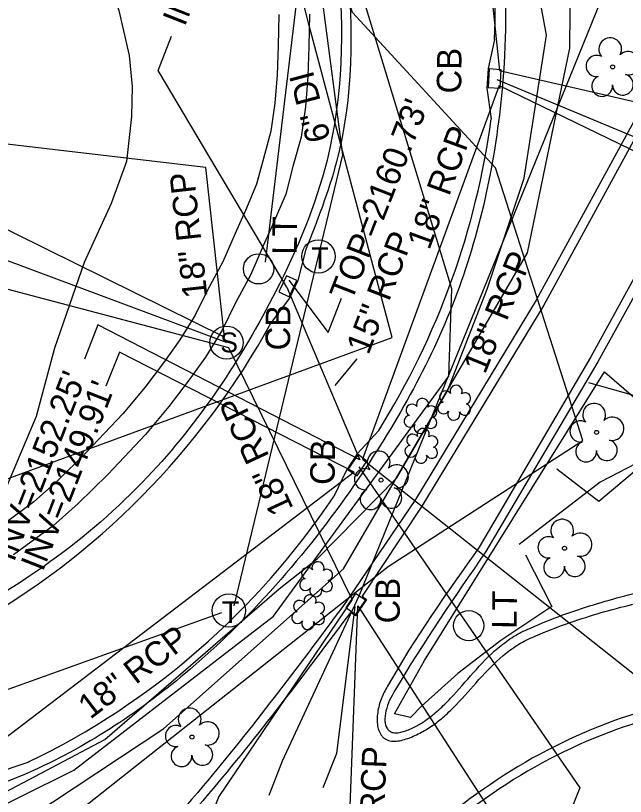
# Model space of a CAD drawing. Extents: x 945964 to 948456, y 631061 to 636061.
# Drawn here: x 946548.6 to 946648, y 632741.7 to 632869 of the extents above; entities that cross this region are included whole.
import ezdxf

# ---------------------------------------------------------------- set-up
doc = ezdxf.new("R2010")
doc.units = 0
for name, color, linetype in [('Exist Roads Curbs', 7, 'Continuous'), ('Exist Roads EOP', 7, 'Continuous'), ('Exist Roads EOP Other', 7, 'Continuous'), ('Exist Structure Minor Catch Basin', 7, 'Continuous'), ('Exist Structure Minor Catch Basin Text', 7, 'Continuous'), ('Exist Structure Minor Catch Basin Top Elevation', 7, 'Continuous'), ('Exist Structure Minor Pipes RCP 15 Inch', 7, 'Continuous'), ('Exist Structure Minor Pipes RCP 15 Inch Invert', 7, 'Continuous'), ('Exist Structure Minor Pipes RCP 15 Inch Leader', 7, 'Continuous'), ('Exist Structure Minor Pipes RCP 15 Inch Text', 7, 'Continuous'), ('Exist Structure Minor Pipes RCP 18 Inch', 7, 'Continuous'), ('Exist Structure Minor Pipes RCP 18 Inch Invert', 7, 'Continuous'), ('Exist Structure Minor Pipes RCP 18 Inch Text', 7, 'Continuous'), ('Exist Structure Minor Pipes RCP 24 Inch', 7, 'Continuous'), ('Exist Structure Minor Pipes RCP 24 Inch Invert', 7, 'Continuous'), ('Exist Structure Minor Pipes RCP 24 Inch Text', 7, 'Continuous'), ('Exist Structure Minor Storm Sewer Manhole CELL', 7, 'Continuous'), ('Exist Structure Minor Storm Sewer Manhole Top Elevation', 7, 'Continuous'), ('Exist Utilities Gas UG Line SUE', 7, 'Continuous'), ('Exist Utilities Other Pole CELL', 7, 'Continuous'), ('Exist Utilities Other Pole Text', 7, 'Continuous'), ('Exist Utilities Power UG Cable SUE', 7, 'Continuous'), ('Exist Utilities Telephone Manhole CELL', 7, 'Continuous'), ('Exist Utilities Telephone UG Cable SUE', 7, 'Continuous'), ('Exist Utilities Telephone UG FO SUE', 7, 'Continuous'), ('Exist Utilities Water UG Line SUE', 7, 'Continuous'), ('Exist Utilities Water UG Line SUE Text', 7, 'Continuous'), ('Exist Vegetation Hedge Row', 7, 'Continuous'), ('Exist Vegetation Shrub CELL', 7, 'Continuous'), ('Exist Vegetation Tree CELL', 7, 'Continuous')]:
    doc.layers.add(name, color=color, linetype=linetype)

# ---------------------------------------------------------------- blocks, each defined once
blk = doc.blocks.new('EXIST UTILITIES TELEPHONE MANHOLE')
at = {"layer": 'Exist Utilities Telephone Manhole CELL'}
blk.add_circle((0.0001, 0), 0.0543, dxfattribs=at)
blk.add_text('T', height=0.07, dxfattribs=at).set_placement((-0.0234, -0.0401))
blk = doc.blocks.new('EXIST STRUCTURE MINOR STORM SEWER MANHOLE')
at = {"layer": 'Exist Structure Minor Storm Sewer Manhole CELL'}
blk.add_circle((0, 0), 0.0539, dxfattribs=at)
blk.add_text('S', height=0.065, dxfattribs=at).set_placement((-0.0206, -0.032))
blk = doc.blocks.new('EXIST UTILITIES OTHER POLE')
at = {"layer": 'Exist Utilities Other Pole CELL'}
blk.add_circle((0, 0), 0.0493, dxfattribs=at)
blk = doc.blocks.new('EXIST VEGETATION TREE')
at = {"layer": 'Exist Vegetation Tree CELL'}
blk.add_line((0, 0), (0, 0), dxfattribs=at)
blk.add_circle((0, 0), 0.00652, dxfattribs=at)
for centre, radius, start, end in [((-0.0077, 0.0575), 0.0371, 330.1651, 219.7134), ((-0.0521, 0.0031), 0.0345, 62.6636, 279.3457), ((0.051, 0.0118), 0.038, 257.1011, 134.1999), ((0.0335, -0.058), 0.034, 181.2822, 74.56), ((-0.0341, -0.0624), 0.0338, 111.5671, 6.231)]:
    blk.add_arc(centre, radius, start, end, dxfattribs=at)
blk = doc.blocks.new('EXIST VEGETATION SHRUB')
at = {"layer": 'Exist Vegetation Shrub CELL'}
blk.add_line((0, 0), (0, 0), dxfattribs=at)
for centre, radius, start, end in [((0.0046, 0.0408), 0.0198, 334.8391, 200.4717), ((-0.0297, 0.0225), 0.0194, 35.8908, 245.4216), ((0.0334, 0.0174), 0.0186, 284.4567, 126.0861), ((-0.036, -0.0141), 0.0191, 95.1099, 327.9534), ((-0.0026, -0.0337), 0.0197, 151.2797, 21.387), ((0.0327, -0.0186), 0.0187, 204.9913, 73.4601)]:
    blk.add_arc(centre, radius, start, end, dxfattribs=at)

msp = doc.modelspace()

# ---------------------------------------------------------------- linework, layer by layer
at = {"layer": 'Exist Roads Curbs'}
for points in [[(946693.12, 632932.57), (946672.41, 632894.22), (946653.87, 632859.98), (946633.42, 632822.61), (946613.78, 632790.11), (946601.93, 632772.67)], [(946704.93, 632924.5), (946685.15, 632888.17), (946665.42, 632852.23), (946643.52, 632812.55), (946625.23, 632781.62)]]:
    msp.add_lwpolyline(points, dxfattribs=at)
for points in [[(946597.91, 632894.22), (946599.24, 632888.62), (946600.27, 632883.63), (946601.11, 632877.34), (946599.35, 632845.41), (946591, 632824.04), (946570.08, 632793.78), (946536.06, 632769.16), (946491.19, 632754.39)], [(946627.3, 632885.56), (946628.01, 632879.17), (946627.89, 632857.01), (946620.51, 632823.66), (946604.53, 632793.59), (946576.99, 632762.41), (946551.48, 632745.94), (946527.29, 632737.67)], [(946625.23, 632781.62), (946610.39, 632758.96), (946609.55, 632757.41), (946608.96, 632755.65), (946608.8, 632753.95), (946608.95, 632753.22), (946609.09, 632752.9), (946609.29, 632752.61), (946609.82, 632752.22), (946610.51, 632752.09), (946612.19, 632752.42), (946613.97, 632753.22), (946615.47, 632754.15), (946617.55, 632755.82), (946619.49, 632757.73), (946623.22, 632761.9), (946627.2, 632765.89), (946629.47, 632767.58), (946630.7, 632768.31), (946632, 632768.94), (946642.15, 632772.77), (946652.39, 632775.41), (946662.64, 632776.68), (946667.74, 632776.75), (946672.82, 632776.41), (946681.32, 632775.38), (946689.91, 632773.88), (946706.28, 632768.36)], [(946601.93, 632772.67), (946579.15, 632743.42), (946547.53, 632710.06), (946519.46, 632682.69), (946496.47, 632656.95), (946474.49, 632624.89), (946453.03, 632584.16), (946438.45, 632541.43), (946430.15, 632490.73), (946428.83, 632457.38), (946430.2, 632433.68), (946432.57, 632412.52), (946425.74, 632395.61), (946417.04, 632384.69)], [(946703.61, 632750.53), (946691.95, 632754.59), (946652.91, 632754.59), (946615.96, 632734.07), (946602.97, 632720.97)]]:
    msp.add_spline(points, degree=3, dxfattribs=at)
at = {"layer": 'Exist Roads EOP'}
for points in [[(946694.36, 632931.72), (946674.23, 632894.43), (946655.11, 632859.22), (946634.68, 632821.78), (946614.79, 632789.02), (946605.08, 632774.36), (946605.81, 632773.79), (946604.02, 632771.14), (946603.2, 632771.71)], [(946703.67, 632925.27), (946683.74, 632888.72), (946664.03, 632852.86), (946642.37, 632813.34), (946624.15, 632782.33)], [(946457.98, 632885.59), (946482.87, 632893.93), (946508.17, 632902.23), (946536.62, 632910.93), (946551.72, 632915.33), (946555.91, 632900.49), (946561.96, 632880.62), (946565.43, 632869.8), (946567.1, 632862.49), (946567.6, 632857.42), (946567.48, 632852.56), (946566.64, 632845.18), (946564.18, 632838.33), (946559.78, 632828.76), (946554.94, 632814.79), (946551.94, 632803.63), (946546.8, 632791.44), (946511.22, 632778.87), (946511.76, 632778.07)], [(946626.67, 632865.09), (946625.64, 632860.37), (946625.41, 632857.16), (946626.12, 632852.17)], [(946595.83, 632830.67), (946594.58, 632825.81), (946593.23, 632822.93), (946590.25, 632818.97)], [(946607.78, 632801.36), (946604.24, 632797.55), (946602.52, 632794.88), (946600.44, 632790.61)], [(946550.72, 632747.33), (946538.92, 632743.34), (946534.18, 632742.6), (946531.1, 632741.53), (946526.64, 632739.08), (946484.59, 632725.12), (946442.49, 632711.17), (946418.22, 632702.92), (946413.45, 632701.7), (946410.52, 632700.21), (946407.04, 632696.87)]]:
    msp.add_lwpolyline(points, dxfattribs=at)
for centre, major_axis, ratio, start_param, end_param in [((946521.95, 632870.4), (-28.49, 101.93), 0.989681, 4.392278, 4.612451), ((946499.58, 632869.18), (22.86, 125.76), 0.998818, 4.332709, 4.758512), ((946480.04, 632878.97), (64.38, 107.78), 0.999484, 4.187765, 4.752276), ((946496.16, 632860.27), (52.19, 114.07), 0.999763, 4.020815, 4.552566)]:
    msp.add_ellipse(centre, major_axis=major_axis, ratio=ratio, start_param=start_param, end_param=end_param, dxfattribs=at)
for points in [[(946594.47, 632909.72), (946599.36, 632894.61), (946602.51, 632877.57), (946600.9, 632845.17), (946595.83, 632830.67)], [(946624.15, 632782.33), (946609.23, 632759.71), (946608.22, 632757.71), (946607.61, 632755.41), (946607.6, 632753.2), (946607.89, 632752.24), (946608.12, 632751.82), (946608.41, 632751.44), (946609.15, 632750.93), (946610.07, 632750.73), (946612.24, 632751.08), (946614.5, 632752.05), (946616.43, 632753.2), (946618.49, 632754.81), (946620.42, 632756.67), (946624.12, 632760.76), (946628.07, 632764.68), (946630.3, 632766.33), (946631.51, 632767.03), (946632.8, 632767.64), (946642.79, 632771.3), (946652.87, 632773.83), (946662.95, 632775.06), (946667.97, 632775.12), (946672.96, 632774.79), (946681.21, 632773.78), (946689.52, 632772.36), (946705.43, 632767.12)], [(946603.2, 632771.71), (946580.04, 632742.14), (946547.72, 632708.15), (946520.62, 632681.67), (946497.88, 632656.28), (946475.52, 632623.93), (946454.54, 632583.75), (946439.95, 632540.86), (946431.6, 632490.76), (946430.35, 632457.42), (946431.68, 632434.16), (946433.99, 632412.2), (946427.3, 632395.46), (946417.68, 632383.18)], [(946704.35, 632751.9), (946692.58, 632755.93), (946652.6, 632756.06), (946615.44, 632735.47), (946601.95, 632722.05)]]:
    msp.add_spline(points, degree=3, dxfattribs=at)
at = {"layer": 'Exist Roads EOP Other'}
for points in [[(946591.48, 632869.16), (946591.37, 632864.07), (946591.21, 632859.31), (946590.84, 632854.68), (946590.21, 632850.16), (946588.97, 632845.67), (946587.87, 632841.52), (946586.05, 632837.21), (946584.37, 632833.47), (946582.37, 632828.84), (946579.93, 632824.33), (946577.88, 632820.13), (946575.37, 632816.12), (946572.67, 632812.37), (946569.64, 632808.37), (946566.04, 632804.05), (946560.11, 632797.76), (946555.37, 632793.12), (946551.55, 632789.72), (946545.4, 632785.22)], [(946596.48, 632869.19), (946596.37, 632863.94), (946596.21, 632859.03), (946595.82, 632854.13), (946595.12, 632849.14), (946593.79, 632844.36), (946592.62, 632839.9), (946590.64, 632835.21), (946588.94, 632831.45), (946586.87, 632826.65), (946584.38, 632822.04), (946582.25, 632817.7), (946579.53, 632813.33), (946576.69, 632809.4), (946573.55, 632805.26), (946569.78, 632800.73), (946563.68, 632794.26), (946558.78, 632789.47), (946554.7, 632785.83), (946548.24, 632781.1)]]:
    msp.add_lwpolyline(points, dxfattribs=at)
at = {"layer": 'Exist Structure Minor Catch Basin'}
for points in [[(946627.73, 632860.14), (946625.79, 632860.28), (946625.62, 632857.26), (946627.56, 632857.17), (946627.73, 632860.14)], [(946593.16, 632823.17), (946594.41, 632825.79), (946592.73, 632826.56), (946591.47, 632823.94), (946593.16, 632823.17)], [(946605.83, 632796.38), (946604.41, 632797.44), (946602.72, 632795), (946604.27, 632793.95), (946605.83, 632796.38)], [(946604.04, 632774.81), (946605.64, 632773.76), (946603.93, 632771.33), (946602.45, 632772.44), (946604.04, 632774.81)]]:
    msp.add_lwpolyline(points, dxfattribs=at)
at = {"layer": 'Exist Structure Minor Catch Basin Top Elevation'}
for points in [[(946627.05, 632858.57), (946677.64, 632837.47), (946679.83, 632843.05)], [(946593.12, 632825.88), (946599.54, 632817.32), (946601.72, 632822.91)], [(946604.53, 632795.45), (946640.54, 632743.13), (946638.35, 632737.54)], [(946603.88, 632772.68), (946600.87, 632748.71), (946598.69, 632743.13)]]:
    msp.add_lwpolyline(points, dxfattribs=at)
at = {"layer": 'Exist Structure Minor Pipes RCP 15 Inch'}
for p, q in [((946616.08, 632967.86), (946627.47, 632860.04)), ((946592.82, 632824.71), (946604.69, 632796.57))]:
    msp.add_line(p, q, dxfattribs=at)
at = {"layer": 'Exist Structure Minor Pipes RCP 15 Inch Invert'}
for points in [[(946592.82, 632824.71), (946571.81, 632860.05), (946573.99, 632865.63)], [(946627.47, 632860.04), (946674.38, 632849.22), (946676.56, 632854.8)], [(946604.69, 632796.57), (946562.01, 632818.58), (946559.82, 632812.99)]]:
    msp.add_lwpolyline(points, dxfattribs=at)
at = {"layer": 'Exist Structure Minor Pipes RCP 15 Inch Leader'}
msp.add_lwpolyline([(946600.68, 632808.71), (946604.27, 632813.04)], dxfattribs=at)
at = {"layer": 'Exist Structure Minor Pipes RCP 18 Inch'}
for p, q in [((946643.88, 632871.17), (946604.52, 632774.37)), ((946627.4, 632857.57), (946605.11, 632796.66)), ((946582.64, 632816.59), (946579.61, 632844.23)), ((946603.44, 632773.82), (946583.34, 632814.83)), ((946603.78, 632794.57), (946534.28, 632741.58))]:
    msp.add_line(p, q, dxfattribs=at)
at = {"layer": 'Exist Structure Minor Pipes RCP 18 Inch Invert'}
for points in [[(946627.4, 632857.57), (946682.33, 632830.97), (946684.52, 632836.56)], [(946579.61, 632844.23), (946531.84, 632849.81), (946534.03, 632855.4)], [(946582.64, 632816.59), (946524.34, 632845.34), (946526.52, 632850.93)], [(946583.34, 632814.83), (946538.89, 632826.58), (946536.7, 632821)], [(946603.78, 632794.57), (946565.5, 632814.15), (946563.31, 632808.56)], [(946605.11, 632796.66), (946650.51, 632760.75), (946652.7, 632766.34)], [(946604.52, 632774.37), (946592.03, 632747.46), (946589.84, 632741.88)], [(946603.44, 632773.82), (946581.7, 632741.69), (946579.51, 632736.11)]]:
    msp.add_lwpolyline(points, dxfattribs=at)
at = {"layer": 'Exist Structure Minor Pipes RCP 24 Inch'}
msp.add_line((946602.39, 632721.45), (946604.35, 632772.8), dxfattribs=at)
at = {"layer": 'Exist Structure Minor Pipes RCP 24 Inch Invert'}
msp.add_lwpolyline([(946604.35, 632772.8), (946629.94, 632733.19), (946627.75, 632727.61)], dxfattribs=at)
at = {"layer": 'Exist Structure Minor Storm Sewer Manhole Top Elevation'}
msp.add_lwpolyline([(946582.97, 632815.69), (946534.44, 632833.8), (946532.25, 632828.21)], dxfattribs=at)
at = {"layer": 'Exist Utilities Gas UG Line SUE'}
msp.add_lwpolyline([(946328.8, 632353.04), (946373.09, 632367.86), (946390.79, 632374.2), (946416.26, 632409.78), (946398.86, 632469.97), (946389.31, 632500.41), (946363.99, 632571.54), (946360.18, 632599.46), (946347.82, 632660.28), (946348.31, 632668.93), (946363.39, 632670.11), (946405.63, 632685.78), (946486.74, 632710.56), (946558.09, 632746.02), (946590.61, 632771.11), (946619.22, 632810.2), (946619.67, 632824.44), (946594.97, 632905.61)], dxfattribs=at)
at = {"layer": 'Exist Utilities Power UG Cable SUE'}
for points in [[(946360.13, 632660.61), (946366.34, 632669.16), (946406.95, 632683.52), (946473.64, 632704.64), (946529.01, 632723.91), (946572.73, 632752.79), (946602.05, 632778.83), (946632.04, 632830.29), (946638.92, 632863.65), (946639.32, 632905.11), (946627.59, 632976.28), (946631.01, 632982.04)], [(946358.83, 632671.87), (946409.81, 632694.19), (946491.07, 632719.59), (946512.34, 632726.76), (946527.94, 632732.44), (946563.12, 632750.98), (946591.54, 632775.57), (946597.73, 632780.43), (946610.71, 632793.64), (946619, 632807.83), (946625.48, 632824.38), (946631.48, 632842.49), (946635.14, 632865.8), (946629.47, 632896.55)], [(946600.04, 632887.1), (946597.45, 632875.52), (946594.48, 632872.38), (946589.25, 632828.78)]]:
    msp.add_lwpolyline(points, dxfattribs=at)
at = {"layer": 'Exist Utilities Telephone UG Cable SUE'}
for points in [[(946359.71, 632661.63), (946399.78, 632679.58), (946438.25, 632688.61), (946513.39, 632715.06), (946554.62, 632735.94), (946609.33, 632779.21), (946641.07, 632799.75), (946626.79, 632844.16), (946603.53, 632869.47), (946569.01, 632976.01), (946560.85, 632993.4), (946550.79, 632988.99)], [(946641.97, 632809.2), (946660.11, 632804.07), (946680.18, 632808.2), (946774.58, 632828.99), (946817.48, 632831.3), (946823.43, 632884.78), (946845.89, 632888.04), (946847.42, 632888.16), (946852.01, 632876.88), (946848.99, 632861.62)], [(946636.81, 632795.11), (946643.64, 632789.82), (946680.82, 632821.06), (946727, 632845.41), (946759.9, 632847.07), (946808.05, 632859.72), (946846.96, 632864.02), (946847.96, 632862.19)]]:
    msp.add_lwpolyline(points, dxfattribs=at)
at = {"layer": 'Exist Utilities Telephone UG FO SUE'}
for points in [[(946584.21, 632772.77), (946598.26, 632830.89), (946601.91, 632846.29), (946598.64, 632871.52), (946588.21, 632897.46), (946559.81, 632977.46), (946523.24, 633077.95), (946491.66, 633166.9), (946472.62, 633225.26)], [(946343.46, 632690.97), (946424.89, 632714.31), (946503.77, 632743.56), (946582.19, 632771.71)]]:
    msp.add_lwpolyline(points, dxfattribs=at)
at = {"layer": 'Exist Utilities Water UG Line SUE'}
msp.add_lwpolyline([(946450.51, 632206.48), (946434.39, 632257.32), (946406.99, 632342.82), (946396.29, 632375.97), (946378.9, 632423.81), (946365.5, 632463.34), (946339.7, 632545.71), (946360.27, 632568.18), (946378.23, 632596.81), (946392.83, 632624.5), (946375.23, 632673.95), (946369.96, 632698.61), (946371.67, 632730.29), (946403.03, 632742.7), (946539.78, 632790.77), (946609.96, 632816.5), (946596.43, 632867.38), (946587.53, 632902.31), (946563.28, 632978.1), (946529.52, 633075.74), (946498.27, 633161.68), (946472.52, 633239.25)], dxfattribs=at)
at = {"layer": 'Exist Vegetation Hedge Row'}
msp.add_lwpolyline([(946631.73, 632781.09), (946636.02, 632772.68), (946627.68, 632767.14), (946620.7, 632761.74), (946614.81, 632756.5), (946612.94, 632754.6), (946610.33, 632755.19), (946615.26, 632763.87), (946626.78, 632782.34), (946644.56, 632810.92), (946655.21, 632801.76), (946652.68, 632797.52), (946643.85, 632792.93), (946630.68, 632782.76)], dxfattribs=at)

# ---------------------------------------------------------------- block references
at = {"layer": 'Exist Structure Minor Storm Sewer Manhole CELL', "xscale": 50, "yscale": 50}
msp.add_blockref('EXIST STRUCTURE MINOR STORM SEWER MANHOLE', (946582.97, 632815.69), dxfattribs=at)
at = {"layer": 'Exist Utilities Other Pole CELL', "xscale": 50, "yscale": 50}
for p in [(946588.19, 632827.7), (946622.45, 632769.55)]:
    msp.add_blockref('EXIST UTILITIES OTHER POLE', p, dxfattribs=at)
at = {"layer": 'Exist Utilities Telephone Manhole CELL', "xscale": 50, "yscale": 50}
for p in [(946597.94, 632829.73), (946583.36, 632772.01)]:
    msp.add_blockref('EXIST UTILITIES TELEPHONE MANHOLE', p, dxfattribs=at)
at = {"layer": 'Exist Vegetation Shrub CELL', "xscale": 50, "yscale": 50}
for p in [(946620.16, 632805.71), (946614.68, 632803.56), (946614.8, 632798.68), (946597.66, 632776.94), (946596.36, 632771.57)]:
    msp.add_blockref('EXIST VEGETATION SHRUB', p, dxfattribs=at)
at = {"layer": 'Exist Vegetation Tree CELL', "xscale": 50, "yscale": 50}
for p in [(946645.9, 632860.62), (946643.28, 632801.05), (946608.16, 632793.27), (946638.06, 632782.16), (946577.34, 632751.4)]:
    msp.add_blockref('EXIST VEGETATION TREE', p, dxfattribs=at)

# ---------------------------------------------------------------- texts
at = {"layer": 'Exist Structure Minor Catch Basin Text'}
for p in [(946621.23, 632856.27), (946593.32, 632814.39), (946600.6, 632792.48), (946611.19, 632769.91)]:
    msp.add_text('CB', height=4, rotation=89.5187, dxfattribs=at).set_placement(p)
at = {"layer": 'Exist Structure Minor Catch Basin Top Elevation'}
msp.add_text("TOP=2160.73'", height=4, rotation=68.6189, dxfattribs=at).set_placement((946603.37, 632822.24))
at = {"layer": 'Exist Structure Minor Pipes RCP 15 Inch Invert'}
for s, p in [("INV=2153.26'", (946576.16, 632867.06)), ("INV=2152.25'", (946548.31, 632779.8))]:
    msp.add_text(s, height=4, rotation=68.6189, dxfattribs=at).set_placement(p)
at = {"layer": 'Exist Structure Minor Pipes RCP 15 Inch Text'}
msp.add_text('15" RCP', height=4, rotation=68.9879, dxfattribs=at).set_placement((946606.1, 632813.55))
at = {"layer": 'Exist Structure Minor Pipes RCP 18 Inch Invert'}
msp.add_text("INV=2149.91'", height=4, rotation=68.6189, dxfattribs=at).set_placement((946553.02, 632778.22))
at = {"layer": 'Exist Structure Minor Pipes RCP 18 Inch Text'}
for rotation, p in [(69.9033, (946616.03, 632830.65)), (96.2423, (946579.87, 632823.15)), (67.87, (946625.1, 632810.4)), (114.9858, (946593.95, 632788.67)), (37.3268, (946560.75, 632754.19))]:
    msp.add_text('18" RCP', height=4, rotation=rotation, dxfattribs=at).set_placement(p)
at = {"layer": 'Exist Structure Minor Pipes RCP 24 Inch Text'}
msp.add_text('24" RCP', height=4, rotation=87.8087, dxfattribs=at).set_placement((946608.32, 632729.2))
at = {"layer": 'Exist Utilities Other Pole Text'}
for p in [(946594.42, 632830), (946630.26, 632769.01)]:
    msp.add_text('LT', height=4, rotation=89.5187, dxfattribs=at).set_placement(p)
at = {"layer": 'Exist Utilities Water UG Line SUE Text'}
msp.add_text('6" DI', height=4, rotation=104.8961, dxfattribs=at).set_placement((946599.99, 632848.91))

doc.saveas('drawing.dxf')
